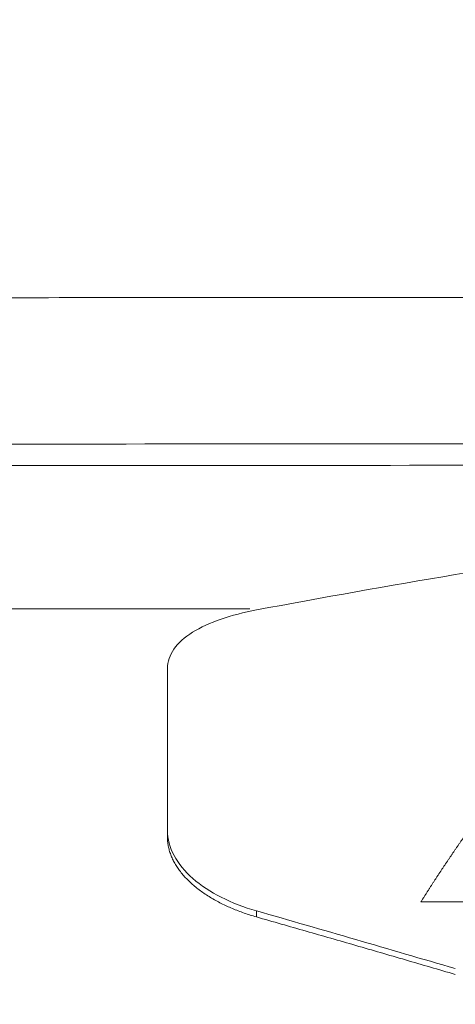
# Model space of a CAD drawing. Header units: millimetres. Extents: x 0 to 594, y 0 to 420.
# Tile 1035 of 1056: x 258.26 to 260.97, y 362.24 to 368.35. Entities that reach past the tile are written whole.
import ezdxf

# ---------------------------------------------------------------- set-up
doc = ezdxf.new("R2010")
doc.units = ezdxf.units.MM
doc.layers.add('1', color=7, linetype='Continuous', true_color=0xffffff)
doc.styles.add('Arial', font='txt')
doc.dimstyles.get("Standard").update_dxf_attribs({"dimtxt": 0.18, "dimasz": 0.18, "dimexe": 0.18, "dimexo": 0.0625, "dimgap": 0.09, "dimtad": 0, "dimtih": 1, "dimtoh": 1, "dimdec": 4, "dimzin": 0, "dimdsep": 46, "dimtxsty": 'Standard', "dimcen": 0.09, "dimadec": 0, "dimazin": 0, "dimtfac": 1, "dimtdec": 4, "dimtofl": 0, "dimtmove": 0, "dimatfit": 3, "dimfxl": 0, "dimtolj": 1, "dimtzin": 0, "dimarcsym": 0})

# ---------------------------------------------------------------- blocks, each defined once
blk = doc.blocks.new('_U4')
at = {"layer": '1', "color": 18, "lineweight": 18}
for p, q in [((145.9116, 334.1767), (145.9116, 389.8618)), ((318.508, 353.4371), (318.508, 389.8618)), ((145.9116, 387.8618), (227.4862, 387.8618)), ((318.508, 387.8618), (236.9333, 387.8618))]:
    blk.add_line(p, q, dxfattribs=at)
at = {"layer": '1', "color": 18}
for points in [[(145.9116, 387.8618), (149.4116, 388.7997), (149.4116, 386.924)], [(318.508, 387.8618), (315.008, 386.924), (315.0079, 388.7997)]]:
    blk.add_solid(points, dxfattribs=at)
at = {"layer": '1', "color": 18, "linetype": 'Continuous', "lineweight": 13, "insert": (229.1717, 385.226), "char_height": 3.5, "attachment_point": 7, "line_spacing_factor": 1.047437, "style": 'Arial'}
blk.add_mtext('\\fArial|b0|i0;\\W1.0000;3.5', dxfattribs=at)

msp = doc.modelspace()

# ---------------------------------------------------------------- linework, layer by layer
at = {"layer": '1', "color": 155, "linetype": 'Continuous', "lineweight": 18}
for points, knots in [([(310.127, 366.6664), (309.5911, 366.666), (308.5912, 366.6653), (307.1934, 366.6642), (305.9936, 366.6634), (304.9738, 366.6626), (304.1168, 366.662), (303.4054, 366.6615), (302.823, 366.6611), (302.3187, 366.6607), (301.8942, 366.6604), (301.5452, 366.6601), (301.1546, 366.6598), (300.6939, 366.6595), (300.1343, 366.6591), (299.5994, 366.6587), (299.0765, 366.6583), (298.5657, 366.658), (298.0669, 366.6576), (297.5801, 366.6572), (296.7884, 366.6567), (295.7275, 366.6559), (294.3628, 366.6549), (293.0635, 366.6539), (291.7943, 366.653), (290.5102, 366.6521), (289.1066, 366.651), (287.5405, 366.6499), (285.8839, 366.6487), (284.1853, 366.6474), (282.1039, 366.6459), (279.6428, 366.6441), (276.8152, 366.6421), (274.0695, 366.6401), (272.0311, 366.6386), (270.6822, 366.6377), (269.9073, 366.6371), (269.0302, 366.6365), (268.0052, 366.6358), (266.8283, 366.6349), (265.4059, 366.6339), (263.7185, 366.6327), (261.7463, 366.6313), (259.6545, 366.6298), (258.2202, 366.6288), (257.5136, 366.6283)], [0, 0, 0, 0, 0.030557, 0.05701, 0.079703, 0.098974, 0.115155, 0.12857, 0.139535, 0.148363, 0.15733, 0.163736, 0.168263, 0.179606, 0.190002, 0.200169, 0.210107, 0.219816, 0.229297, 0.238549, 0.247572, 0.274439, 0.299044, 0.325386, 0.348524, 0.371413, 0.398605, 0.428556, 0.460715, 0.493062, 0.525408, 0.579399, 0.633391, 0.686635, 0.735961, 0.749619, 0.763551, 0.780145, 0.799628, 0.821997, 0.847255, 0.880729, 0.918214, 0.95971, 1, 1, 1, 1]), ([(257.5136, 365.7195), (260.0179, 365.7213), (266.69, 365.726), (277.5299, 365.7337), (287.9495, 365.7414), (295.2433, 365.7467), (298.8898, 365.7494), (300.9742, 365.7509), (302.0159, 365.7516), (309.2726, 365.7569)], [0, 0, 0, 0, 0.166865, 0.444577, 0.722288, 0.861144, 0.930572, 0.965286, 1, 1, 1, 1]), ([(257.5136, 365.5859), (260.0185, 365.5877), (266.6912, 365.5924), (277.5318, 365.6001), (287.9513, 365.6077), (295.2453, 365.6131), (298.8915, 365.6157), (300.9762, 365.6173), (302.0178, 365.618), (308.856, 365.623)], [0, 0, 0, 0, 0.1669, 0.4446, 0.7223, 0.86115, 0.930575, 0.965288, 1, 1, 1, 1]), ([(259.1794, 364.3281), (259.1794, 364.3694), (259.1933, 364.4099), (259.2466, 364.4854), (259.2861, 364.5203), (259.4351, 364.6138), (259.5753, 364.6606), (259.7321, 364.6901)], [0, 0, 0, 0, 0.25, 0.25, 0.5, 0.5, 1, 1, 1, 1]), ([(259.1795, 363.2799), (259.1795, 363.3137), (259.1795, 363.3814), (259.1795, 363.4804), (259.1795, 363.5777), (259.1795, 363.673), (259.1795, 363.7664), (259.1795, 363.8578), (259.1795, 363.9472), (259.1794, 364.0346), (259.1794, 364.1199), (259.1794, 364.2034), (259.1794, 364.2572), (259.1794, 364.2842)], [0, 0, 0, 0, 0.090909, 0.181817, 0.272726, 0.363635, 0.454543, 0.545452, 0.636362, 0.727271, 0.818181, 0.909091, 1, 1, 1, 1]), ([(259.7323, 362.8222), (259.5775, 362.8664), (259.4373, 362.9358), (259.2873, 363.067), (259.2474, 363.115), (259.1936, 363.2156), (259.1795, 363.268), (259.1795, 363.3196)], [0, 0, 0, 0, 0.5, 0.5, 0.75, 0.75, 1, 1, 1, 1]), ([(259.7323, 362.7846), (259.7067, 362.7923), (259.6554, 362.8078), (259.5826, 362.8361), (259.5243, 362.8628), (259.4792, 362.8866), (259.4458, 362.9059), (259.4139, 362.9262), (259.3836, 362.9474), (259.355, 362.9695), (259.3282, 362.9924), (259.3034, 363.0161), (259.2805, 363.0405), (259.2598, 363.0656), (259.2412, 363.0912), (259.225, 363.1174), (259.2111, 363.144), (259.1997, 363.1709), (259.1907, 363.198), (259.1843, 363.2253), (259.1803, 363.2527), (259.1798, 363.2708), (259.1795, 363.2799)], [0, 0, 0, 0, 0.083386, 0.166722, 0.250034, 0.294163, 0.338293, 0.382414, 0.426519, 0.470611, 0.5147, 0.558791, 0.602882, 0.646971, 0.691061, 0.735165, 0.779299, 0.82346, 0.867629, 0.911787, 0.955916, 1, 1, 1, 1]), ([(260.9683, 362.4276), (260.8652, 362.4577), (260.6589, 362.518), (260.3498, 362.6076), (260.0409, 362.6965), (259.8351, 362.7552), (259.7323, 362.7846)], [0, 0, 0, 0, 0.25, 0.5, 0.75, 1, 1, 1, 1])]:
    msp.add_open_spline(points, degree=3, knots=knots, dxfattribs=at)
for points, degree in [([(260.9681, 364.9098), (261.1083, 364.9333), (261.2619, 364.9448), (261.4153, 364.9449)], 3), ([(259.7321, 364.6901), (260.1438, 364.7675), (260.5558, 364.8408), (260.9681, 364.9098)], 3), ([(257.5136, 364.696), (258.2396, 364.6966), (258.9657, 364.6971), (259.6917, 364.6976)], 3), ([(259.1794, 364.3281), (259.1794, 364.2842)], 1), ([(259.1795, 363.3196), (259.1795, 363.6952), (259.1795, 364.0327), (259.1794, 364.3281)], 3), ([(260.9683, 362.4636), (260.5557, 362.5849), (260.1437, 362.7046), (259.7323, 362.8222)], 3)]:
    msp.add_open_spline(points, degree=degree, dxfattribs=at)
at = {"layer": '1', "color": 155, "linetype": 'Continuous', "lineweight": 13}
for points, degree in [([(259.1795, 363.3196), (259.1795, 363.2799)], 1), ([(263.6478, 362.8746), (263.4871, 362.8749), (263.1657, 362.8754), (262.6835, 362.8761), (262.2014, 362.8768), (261.7193, 362.8776), (261.2371, 362.8783), (260.9157, 362.8788), (260.755, 362.879)], 3), ([(259.7323, 362.8222), (259.7323, 362.7846)], 1)]:
    msp.add_open_spline(points, degree=degree, dxfattribs=at)
msp.add_open_spline([(260.755, 362.879), (260.7566, 362.8815), (260.7598, 362.8866), (260.7646, 362.8942), (260.7694, 362.9017), (260.7742, 362.9093), (260.7789, 362.9168), (260.7837, 362.9244), (260.7885, 362.9319), (260.7933, 362.9394), (260.7982, 362.947), (260.803, 362.9545), (260.8078, 362.962), (260.8126, 362.9694), (260.8174, 362.9769), (260.8222, 362.9844), (260.8271, 362.9918), (260.8319, 362.9993), (260.8367, 363.0067), (260.8416, 363.0141), (260.8464, 363.0216), (260.8513, 363.029), (260.8561, 363.0364), (260.861, 363.0438), (260.8658, 363.0511), (260.8707, 363.0585), (260.8755, 363.0659), (260.8804, 363.0732), (260.8853, 363.0806), (260.8901, 363.0879), (260.895, 363.0952), (260.8999, 363.1025), (260.9048, 363.1098), (260.9096, 363.1171), (260.9145, 363.1244), (260.9194, 363.1317), (260.9243, 363.1389), (260.9292, 363.1462), (260.9341, 363.1534), (260.939, 363.1607), (260.9439, 363.1679), (260.9488, 363.1751), (260.9537, 363.1823), (260.9587, 363.1895), (260.9636, 363.1967), (260.9685, 363.2039), (260.9734, 363.2111), (260.9783, 363.2182), (260.9833, 363.2254), (260.9882, 363.2325), (260.9932, 363.2396), (260.9981, 363.2468), (261.003, 363.2539), (261.008, 363.261), (261.0129, 363.2681), (261.0179, 363.2752), (261.0228, 363.2822), (261.0278, 363.2893), (261.0328, 363.2963), (261.0361, 363.301), (261.0377, 363.3034)], degree=3, knots=[0, 0, 0, 0, 0.017241, 0.034483, 0.051724, 0.068966, 0.086207, 0.103448, 0.12069, 0.137931, 0.155172, 0.172414, 0.189655, 0.206896, 0.224138, 0.241379, 0.258621, 0.275862, 0.293103, 0.310345, 0.327586, 0.344827, 0.362069, 0.37931, 0.396552, 0.413793, 0.431034, 0.448276, 0.465517, 0.482758, 0.5, 0.517241, 0.534483, 0.551724, 0.568965, 0.586207, 0.603448, 0.62069, 0.637931, 0.655172, 0.672414, 0.689655, 0.706896, 0.724138, 0.741379, 0.758621, 0.775862, 0.793103, 0.810345, 0.827586, 0.844828, 0.862069, 0.87931, 0.896552, 0.913793, 0.931034, 0.948276, 0.965517, 0.982759, 1, 1, 1, 1], dxfattribs=at)

# ---------------------------------------------------------------- dimensions: what is measured, and where the dimension line sits
at = {"layer": '1', "color": 18, "linetype": 'Continuous', "lineweight": 13}
dim = msp.add_linear_dim(base=(145.9116, 387.8618), p1=(318.508, 353.4371), p2=(145.9116, 334.1767), dimstyle='Standard', override={"dimtxt": 3.5, "dimasz": 3.5, "dimexe": 2, "dimexo": 0, "dimgap": 1.5, "dimtih": 1, "dimtoh": 1, "dimdec": 1, "dimlfac": 0.02, "dimdsep": 46, "dimlunit": 2, "dimtxsty": 'Arial', "dimsah": 1, "dimse1": 0, "dimse2": 0, "dimsd1": 0, "dimsd2": 0, "dimclrd": 18, "dimclre": 18, "dimclrt": 18, "dimtol": 0, "dimtm": -0.1, "dimtfac": 1, "dimtdec": 2, "dimtofl": 1, "dimtmove": 0, "dimlwd": 18, "dimlwe": 18}, dxfattribs=at)
dim.commit()
dim.dimension.update_dxf_attribs({"geometry": '_U4', "text_midpoint": (232.2098, 387.8618), "dimtype": 160})

doc.saveas('drawing.dxf')
